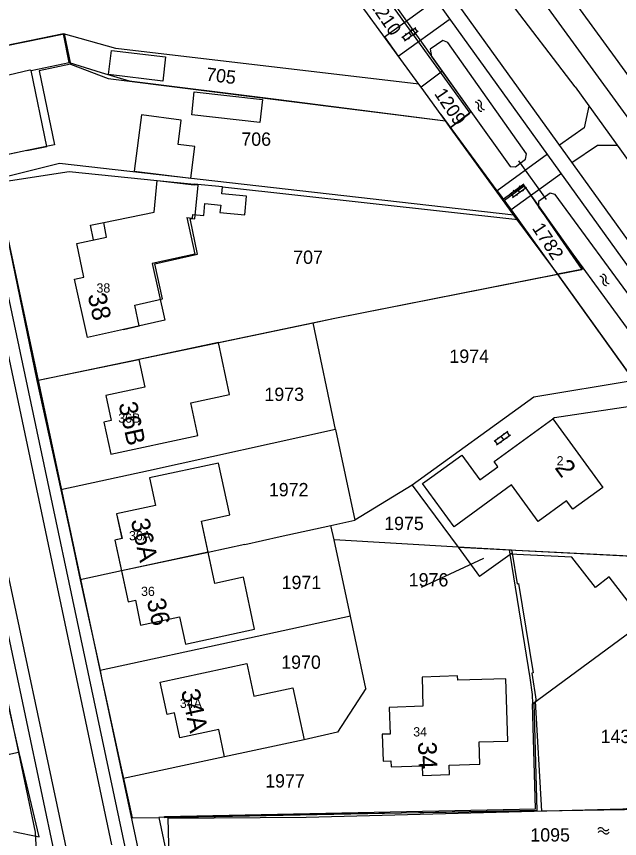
# Model space of a CAD drawing. Extents: x 148816 to 151297, y 399515 to 402500.
# Drawn here: x 150658.2 to 150739.8, y 400624.4 to 400735.4 of the extents above; entities that cross this region are included whole.
import ezdxf

# ---------------------------------------------------------------- set-up
doc = ezdxf.new("R2010")
doc.units = 0
for name, color, linetype in [('B01 Hoofdgebouw  [D] Norm', 7, 'Continuous'), ('B01 Hoofdgebouw  [T] Norm', 7, 'Continuous'), ('B01 hoofgebouw', 7, 'Continuous'), ('B02 Bijgebouw  [D] Norm', 7, 'Continuous'), ('B02 Bijgebouw  [T] Norm', 7, 'Continuous'), ('B07 Tussenmuur  [T] Norm', 7, 'Continuous'), ('G01 perceelsgrens', 7, 'Continuous'), ('Q21 Lichtmast  Gem', 7, 'Continuous'), ('S02 Open verharding  Norm', 7, 'Continuous'), ('S05 Water  Norm', 7, 'Continuous'), ('T01 Muur  [T] Norm', 7, 'Continuous'), ('T04 Haag heg  [D] Gem', 7, 'Continuous'), ('T09 Insteek water  [T] Norm', 7, 'Continuous'), ('V00 Kant verharding algemeen  [T] Norm', 7, 'Continuous'), ('V00 Kant verharding algemeen secundair  [T] Gem', 7, 'Continuous'), ('W10 Duiker  [T] Gem', 7, 'Continuous'), ('Z01 perceelnummer', 7, 'Continuous'), ('Z02 huisnummer', 7, 'Continuous'), ('Z02 Huisnummer  [Tekst] Norm', 7, 'Continuous')]:
    doc.layers.add(name, color=color, linetype=linetype)

msp = doc.modelspace()

# ---------------------------------------------------------------- linework, layer by layer
at = {"layer": 'B01 Hoofdgebouw  [D] Norm'}
for p, q in [((150656.7, 400731.43), (150664.68, 400733.08)), ((150664.68, 400733.08), (150665.53, 400728.95)), ((150665.53, 400728.95), (150661.31, 400728.07)), ((150661.31, 400728.07), (150663.39, 400718.08)), ((150663.39, 400718.08), (150659.62, 400717.29)), ((150686.08, 400712.38), (150682.24, 400712.75)), ((150685.99, 400711.44), (150686.08, 400712.38)), ((150689.33, 400711.12), (150685.99, 400711.44)), ((150689.09, 400708.61), (150689.33, 400711.12)), ((150683.54, 400708.53), (150683.69, 400710.15)), ((150683.69, 400710.15), (150685.84, 400709.94)), ((150685.84, 400709.94), (150685.74, 400708.93)), ((150682.02, 400708.18), (150682.07, 400708.67)), ((150682.07, 400708.67), (150683.54, 400708.53)), ((150685.74, 400708.93), (150689.09, 400708.61)), ((150681.24, 400708.25), (150682.02, 400708.18)), ((150681.24, 400708.25), (150682.35, 400703.31)), ((150682.35, 400703.31), (150676.58, 400702.02)), ((150676.58, 400702.02), (150678.29, 400694.37)), ((150678.29, 400694.37), (150672.72, 400693.13))]:
    msp.add_line(p, q, dxfattribs=at)
at = {"layer": 'B01 Hoofdgebouw  [T] Norm'}
for p, q in [((150659.62, 400717.29), (150654.73, 400716.28)), ((150676.85, 400708.96), (150677.26, 400713.23)), ((150677.26, 400713.23), (150682.24, 400712.75)), ((150670.02, 400707.56), (150676.85, 400708.96)), ((150670.42, 400705.59), (150670.02, 400707.56)), ((150666.41, 400704.76), (150670.42, 400705.59)), ((150667.35, 400700.2), (150666.41, 400704.76)), ((150666.08, 400699.93), (150667.35, 400700.2)), ((150667.84, 400692.04), (150666.08, 400699.93)), ((150672.72, 400693.13), (150667.84, 400692.04)), ((150722.8, 400675.29), (150730.75, 400681.06)), ((150730.75, 400681.06), (150737.48, 400671.79)), ((150714.38, 400673.22), (150718.42, 400676.15)), ((150718.42, 400676.15), (150720.86, 400672.8)), ((150720.86, 400672.8), (150723.31, 400674.58)), ((150723.31, 400674.58), (150722.8, 400675.29)), ((150737.48, 400671.79), (150733.43, 400668.86)), ((150653.9, 400657.51), (150658.52, 400635.99)), ((150658.52, 400635.99), (150649.72, 400634.11))]:
    msp.add_line(p, q, dxfattribs=at)
for points in [[(150687.04, 400684.36), (150685.53, 400691.38), (150674.77, 400689.05), (150675.58, 400685.34), (150670.32, 400684.2), (150671.03, 400680.82), (150670.05, 400680.61), (150670.99, 400676.27), (150682.73, 400678.82), (150681.78, 400683.22)], [(150683.23, 400667.24), (150687.08, 400668.07), (150685.56, 400675.09), (150676.23, 400673.07), (150677.03, 400669.36), (150671.77, 400668.22), (150672.5, 400664.88), (150671.52, 400664.67), (150673.32, 400656.35), (150674.3, 400656.57), (150675.01, 400653.19), (150680.26, 400654.32), (150681.08, 400650.61), (150690.42, 400652.63), (150688.9, 400659.65), (150685.05, 400658.82)], [(150690.34, 400643.59), (150695.6, 400644.73), (150697.11, 400637.71), (150686.34, 400635.4), (150685.57, 400639.1), (150680.31, 400637.98), (150679.58, 400641.33), (150678.59, 400641.12), (150677.66, 400645.47), (150689.39, 400647.99)], [(150720.8, 400637.41), (150724.65, 400637.53), (150724.38, 400645.95), (150717.88, 400645.74), (150717.86, 400646.33), (150713.06, 400646.18), (150713.18, 400642.22), (150708.63, 400642.07), (150708.74, 400638.48), (150707.68, 400638.44), (150707.79, 400634.82), (150708.85, 400634.86), (150708.88, 400634.04), (150713.09, 400634.16), (150713.13, 400632.88), (150716.76, 400632.99), (150716.72, 400634.27), (150720.89, 400634.4)]]:
    msp.add_lwpolyline(points, close=True, dxfattribs=at)
msp.add_lwpolyline([(150733.43, 400668.86), (150732.61, 400669.99), (150728.74, 400667.19), (150725.16, 400672.12), (150717.39, 400666.48), (150713.14, 400672.32), (150714.38, 400673.22)], dxfattribs=at)
at = {"layer": 'B01 hoofgebouw'}
for points in [[(150659.62, 400717.29), (150662.34, 400717.85), (150660.21, 400728.13), (150665.37, 400729.2), (150664.57, 400733.07), (150656.7, 400731.43)], [(150659.62, 400717.29), (150654.73, 400716.28), (150651.8, 400730.41), (150656.7, 400731.43)], [(150672.72, 400693.13), (150667.84, 400692.04), (150666.08, 400699.93), (150667.35, 400700.2), (150666.41, 400704.76), (150670.42, 400705.59), (150670.02, 400707.56), (150676.85, 400708.96), (150677.26, 400713.23), (150682.23, 400712.67)], [(150672.72, 400693.13), (150674.83, 400693.6), (150674.21, 400696.41), (150677.98, 400697.25), (150676.93, 400701.99), (150682.71, 400703.28), (150681.69, 400708.14), (150682.32, 400708.06), (150682.77, 400712.61), (150682.23, 400712.67)], [(150668.66, 400705.23), (150668.25, 400707.2), (150670.02, 400707.56)], [(150687.04, 400684.36), (150685.52, 400691.38), (150674.77, 400689.05), (150675.58, 400685.34), (150670.32, 400684.2), (150671.03, 400680.82), (150670.05, 400680.61), (150670.99, 400676.27), (150682.73, 400678.82), (150681.78, 400683.22), (150687.04, 400684.36)], [(150714.38, 400673.22), (150718.42, 400676.15), (150720.86, 400672.8), (150723.31, 400674.58), (150722.8, 400675.29), (150730.75, 400681.06), (150737.48, 400671.79), (150733.43, 400668.86)], [(150683.23, 400667.24), (150687.08, 400668.07), (150685.56, 400675.09), (150676.23, 400673.07), (150677.03, 400669.36), (150671.77, 400668.22), (150672.49, 400664.88), (150671.52, 400664.67), (150672.42, 400660.51), (150673.32, 400656.35), (150674.3, 400656.57), (150675.01, 400653.19), (150680.26, 400654.32), (150681.08, 400650.61), (150690.42, 400652.63), (150688.9, 400659.65), (150685.05, 400658.82), (150684.14, 400663.03), (150683.23, 400667.24)], [(150733.43, 400668.86), (150732.61, 400669.99), (150728.74, 400667.19), (150725.16, 400672.12), (150717.39, 400666.48), (150713.14, 400672.32), (150714.38, 400673.22)], [(150638.96, 400656.36), (150643.36, 400657.31), (150643.79, 400655.33), (150653.9, 400657.51), (150658.52, 400635.99), (150649.72, 400634.11), (150649.77, 400633.83), (150646.57, 400633.14), (150645.64, 400637.47)], [(150690.34, 400643.59), (150695.6, 400644.73), (150697.11, 400637.71), (150686.34, 400635.4), (150685.57, 400639.1), (150680.31, 400637.98), (150679.58, 400641.33), (150678.59, 400641.12), (150677.66, 400645.47), (150689.39, 400647.99), (150690.34, 400643.59)], [(150720.8, 400637.41), (150724.64, 400637.53), (150724.38, 400645.95), (150717.88, 400645.74), (150717.86, 400646.33), (150713.06, 400646.18), (150713.18, 400642.22), (150708.63, 400642.07), (150708.74, 400638.48), (150707.68, 400638.44), (150707.79, 400634.82), (150708.85, 400634.86), (150708.88, 400634.04), (150713.09, 400634.16), (150713.13, 400632.88), (150716.76, 400632.99), (150716.72, 400634.27), (150720.89, 400634.4), (150720.8, 400637.41)]]:
    msp.add_lwpolyline(points, dxfattribs=at)
at = {"layer": 'B02 Bijgebouw  [D] Norm'}
for points in [[(150671.06, 400730.83), (150678.39, 400729.96), (150678.01, 400726.69), (150670.67, 400727.56)], [(150682.27, 400725.23), (150691.47, 400724.2), (150691.12, 400721.1), (150681.93, 400722.14)], [(150674.16, 400714.52), (150681.78, 400713.56), (150682.32, 400717.84), (150680.08, 400718.12), (150680.5, 400721.41), (150675.12, 400722.1)]]:
    msp.add_lwpolyline(points, close=True, dxfattribs=at)
msp.add_lwpolyline([(150727.99, 400642.55), (150743.03, 400653.64), (150738.38, 400659.7), (150736.49, 400658.26), (150733.32, 400662.39), (150724.94, 400662.77), (150727.62, 400646.05)], dxfattribs=at)
at = {"layer": 'B02 Bijgebouw  [T] Norm'}
for p, q in [((150668.25, 400707.2), (150670.02, 400707.56)), ((150668.66, 400705.23), (150668.25, 400707.2))]:
    msp.add_line(p, q, dxfattribs=at)
msp.add_lwpolyline([(150727.62, 400646.05), (150727.95, 400643.84), (150727.99, 400642.55)], dxfattribs=at)
at = {"layer": 'B07 Tussenmuur  [T] Norm'}
msp.add_line((150684.14, 400663.03), (150672.42, 400660.51), dxfattribs=at)
at = {"layer": 'G01 perceelsgrens'}
for points in [[(150715.83, 400728.01), (150703.15, 400745.81), (150700.32, 400743.86), (150698.73, 400743.67), (150698.82, 400743.12)], [(150712.62, 400726.26), (150700.34, 400743.16), (150698.82, 400743.12)], [(150712.62, 400726.26), (150671.65, 400731.1), (150664.57, 400733.07), (150651.8, 400730.41)], [(150652.62, 400726.46), (150660.05, 400728.21), (150660.21, 400728.13), (150665.37, 400729.2), (150669.69, 400727.83), (150673.48, 400726.73), (150693.33, 400724.24), (150716.23, 400721.29)], [(150715.83, 400728.01), (150712.92, 400725.85)], [(150716.86, 400720.43), (150719.7, 400722.56), (150715.83, 400728.01)], [(150712.92, 400725.85), (150712.62, 400726.26)], [(150716.23, 400721.29), (150712.92, 400725.85)], [(150716.86, 400720.43), (150716.23, 400721.29)], [(150723.95, 400710.7), (150716.86, 400720.43)], [(150725.49, 400708.58), (150664.03, 400715.53), (150655.35, 400713.38)], [(150655.35, 400713.38), (150660.98, 400686.25)], [(150723.95, 400710.7), (150726.76, 400712.65)], [(150726.76, 400712.65), (150731.32, 400706.04)], [(150725.49, 400708.58), (150723.95, 400710.7)], [(150731.43, 400700.59), (150729.16, 400703.62), (150725.49, 400708.58)], [(150731.32, 400706.04), (150734.68, 400701.23)], [(150731.43, 400700.59), (150734.68, 400701.23)], [(150698.32, 400694.03), (150701.26, 400694.65), (150731.43, 400700.59)], [(150741.76, 400686.25), (150731.43, 400700.59)], [(150660.98, 400686.25), (150668.55, 400687.79), (150698.32, 400694.03)], [(150701.38, 400679.6), (150698.32, 400694.03)], [(150660.98, 400686.25), (150664.22, 400671.46)], [(150741.76, 400686.25), (150728.19, 400683.99), (150711.74, 400672.11)], [(150701.38, 400679.6), (150676.06, 400674.05)], [(150701.38, 400679.6), (150703.96, 400667.36)], [(150676.06, 400674.05), (150664.22, 400671.46)], [(150711.74, 400672.11), (150703.96, 400667.36)], [(150711.74, 400672.11), (150717.93, 400663.71)], [(150664.22, 400671.46), (150664.3, 400671.08), (150665.47, 400665.7)], [(150693.9, 400665.14), (150700.74, 400666.64)], [(150700.74, 400666.64), (150703.96, 400667.36)], [(150701.16, 400664.7), (150700.74, 400666.64)], [(150665.47, 400665.7), (150666.86, 400659.31)], [(150689.12, 400664.09), (150693.9, 400665.14)], [(150717.93, 400663.71), (150701.16, 400664.7)], [(150703.37, 400654.41), (150701.16, 400664.7)], [(150689.12, 400664.09), (150684.14, 400663.02), (150672.42, 400660.51)], [(150725.17, 400663.32), (150717.93, 400663.71)], [(150717.93, 400663.71), (150720.84, 400659.75)], [(150725.17, 400663.32), (150725.23, 400662.93)], [(150725.73, 400663.29), (150725.17, 400663.32)], [(150759.71, 400661.57), (150735.81, 400662.79), (150725.73, 400663.29)], [(150725.23, 400662.93), (150720.84, 400659.75)], [(150725.23, 400662.93), (150725.91, 400658.77), (150726.08, 400658.8), (150728.1, 400646.73), (150727.89, 400646.68), (150728.51, 400642.93)], [(150672.42, 400660.51), (150666.86, 400659.31)], [(150666.86, 400659.31), (150669.53, 400647.05)], [(150703.37, 400654.41), (150688.69, 400651.21)], [(150705.46, 400644.64), (150703.37, 400654.41)], [(150688.69, 400651.21), (150669.53, 400647.05)], [(150669.53, 400647.05), (150669.74, 400646.07)], [(150669.74, 400646.07), (150670.23, 400643.82)], [(150705.46, 400644.64), (150701.64, 400638.72), (150697.11, 400637.71), (150686.34, 400635.4)], [(150670.23, 400643.82), (150672.3, 400634.29), (150672.7, 400632.47)], [(150728.51, 400642.93), (150728.36, 400642.91), (150729.23, 400628.07)], [(150657.83, 400625.32), (150661.3, 400624.57), (150658.61, 400635.99), (150657.28, 400641.76)], [(150686.34, 400635.4), (150672.7, 400632.47)], [(150672.7, 400632.47), (150673.85, 400627.17), (150677.47, 400627.19)], [(150780.75, 400632.35), (150740.43, 400628.25), (150729.23, 400628.07)], [(150729.23, 400628.07), (150725.48, 400628.01), (150691.98, 400627.5), (150677.47, 400627.19)], [(150677.47, 400627.19), (150679.84, 400616.17)]]:
    msp.add_lwpolyline(points, dxfattribs=at)
at = {"layer": 'Q21 Lichtmast  Gem'}
msp.add_lwpolyline([(150470.02, 401545.9), (150556.48, 401148.68), (150587.33, 401006.96), (150639.15, 400861.23), (150792, 400651.61), (150911.82, 400487.27), (150967.93, 400385.83), (150992.88, 400314.71), (150864.37, 400354.64), (150785.76, 400358.38), (150705.9, 400348.4), (150564.28, 400314.71), (150489.42, 400271.04), (150319.72, 400151.26), (150222.4, 400100.1), (150103.26, 400037.48), (150071.61, 400097.7), (150036.48, 400058.92), (149995.31, 400040.21), (149954.13, 400021.49), (149930.42, 400026.48), (149891.12, 400015.25), (149831.23, 399977.82), (149652.8, 400166.23)], dxfattribs=at)
at = {"layer": 'S02 Open verharding  Norm'}
for p, q in [((150710.34, 400732.58), (150712.2, 400733.94)), ((150710.69, 400732.1), (150712.55, 400733.45)), ((150710.78, 400733.09), (150710.87, 400732.96)), ((150711.27, 400733.26), (150711.62, 400732.77)), ((150711.58, 400733.68), (150711.67, 400733.55)), ((150712.43, 400733.36), (150712.08, 400733.85)), ((150710.82, 400732.18), (150710.46, 400732.67)), ((150711.22, 400732.48), (150711.31, 400732.36)), ((150712.03, 400733.07), (150712.12, 400732.95)), ((150724.96, 400711.46), (150726.81, 400712.81)), ((150725.31, 400710.97), (150727.17, 400712.33)), ((150725.88, 400712.14), (150726.24, 400711.65)), ((150726.2, 400712.55), (150726.29, 400712.43)), ((150727.05, 400712.24), (150726.69, 400712.73)), ((150725.43, 400711.06), (150725.08, 400711.55)), ((150725.39, 400711.96), (150725.48, 400711.84)), ((150725.83, 400711.36), (150725.92, 400711.24)), ((150726.64, 400711.95), (150726.73, 400711.83)), ((150722.79, 400678.05), (150724.67, 400679.38)), ((150723.14, 400677.56), (150725.02, 400678.89)), ((150723.73, 400678.71), (150724.08, 400678.22)), ((150724.05, 400679.12), (150724.14, 400679)), ((150724.9, 400678.8), (150724.55, 400679.29)), ((150723.26, 400677.65), (150722.91, 400678.14)), ((150723.24, 400678.55), (150723.32, 400678.42)), ((150723.67, 400677.93), (150723.76, 400677.81)), ((150724.49, 400678.51), (150724.57, 400678.39))]:
    msp.add_line(p, q, dxfattribs=at)
at = {"layer": 'S05 Water  Norm'}
for centre, start, end in [((150720.31, 400723.39), 334.1159, 97.9709), ((150720.67, 400723.65), 334.1159, 97.9709), ((150721.07, 400723.02), 154.1158, 277.9709), ((150721.43, 400723.28), 154.1158, 277.9709), ((150737.17, 400699.87), 334.7336, 98.5887), ((150737.53, 400700.14), 334.7336, 98.5887), ((150738.3, 400699.77), 154.7336, 278.5886), ((150737.94, 400699.51), 154.7336, 278.5886), ((150737.2, 400625.4), 32.5436, 156.3986), ((150737.24, 400624.95), 32.5436, 156.3986), ((150737.92, 400625.86), 212.5436, 336.3986), ((150737.95, 400625.41), 212.5436, 336.3986)]:
    msp.add_arc(centre, 0.425, start, end, dxfattribs=at)
at = {"layer": 'T01 Muur  [T] Norm'}
msp.add_lwpolyline([(150728.18, 400642.69), (150728.59, 400628.17), (150678.27, 400627.16), (150678.26, 400627.36), (150728.39, 400628.36), (150727.99, 400642.55)], dxfattribs=at)
at = {"layer": 'T04 Haag heg  [D] Gem'}
for p, q in [((150702.72, 400745.53), (150719.54, 400722.36)), ((150665.53, 400728.95), (150670.62, 400727.02)), ((150670.62, 400727.02), (150716.23, 400721.29)), ((150716.92, 400720.43), (150719.54, 400722.36)), ((150655.49, 400712.96), (150665.36, 400714.47)), ((150665.36, 400714.47), (150677.26, 400713.23)), ((150686.08, 400712.38), (150726.02, 400707.98)), ((150724.19, 400710.59), (150726.86, 400712.51)), ((150726.86, 400712.51), (150734.87, 400701.26)), ((150734.87, 400701.26), (150731.37, 400700.59)), ((150724.84, 400663.34), (150759.71, 400661.57))]:
    msp.add_line(p, q, dxfattribs=at)
for points in [[(150723.21, 400711.87), (150715.66, 400722.15)], [(150725.13, 400709.29), (150741.81, 400686.03)], [(150685.53, 400691.38), (150701.26, 400694.65), (150731.31, 400700.58)], [(150661.14, 400686.28), (150674.77, 400689.05)], [(150741.76, 400686.25), (150728.19, 400683.99), (150711.74, 400672.11), (150717.93, 400663.71), (150724.84, 400663.34), (150724.94, 400662.77)]]:
    msp.add_lwpolyline(points, dxfattribs=at)
at = {"layer": 'T09 Insteek water  [T] Norm'}
for p, q in [((150715.89, 400732.15), (150714.14, 400730.98)), ((150716.55, 400731.9), (150715.89, 400732.15)), ((150714.14, 400730.98), (150714.35, 400729.99)), ((150727.16, 400716.86), (150716.55, 400731.9)), ((150714.35, 400729.99), (150724.98, 400715.15)), ((150727.03, 400716.15), (150727.16, 400716.86)), ((150725.69, 400715.1), (150727.03, 400716.15)), ((150724.98, 400715.15), (150725.69, 400715.1)), ((150730.4, 400711.52), (150728.8, 400710.4)), ((150731.04, 400711.37), (150730.4, 400711.52)), ((150746.64, 400690.13), (150731.04, 400711.37)), ((150728.8, 400710.4), (150728.81, 400709.66)), ((150728.81, 400709.66), (150744.29, 400688.44)), ((150678.74, 400627.12), (150697.41, 400627.23)), ((150678.95, 400618.93), (150678.74, 400627.12))]:
    msp.add_line(p, q, dxfattribs=at)
msp.add_lwpolyline([(150697.41, 400627.23), (150740.22, 400628.36), (150771.36, 400631.22)], dxfattribs=at)
at = {"layer": 'V00 Kant verharding algemeen  [T] Norm'}
for p, q in [((150636.18, 400750), (150665.1, 400614)), ((150637.89, 400750), (150665.08, 400622.32)), ((150644.34, 400750), (150671.09, 400623.49)), ((150645.96, 400750), (150674.19, 400617.11)), ((150799.11, 400620.86), (150706.1, 400750)), ((150800.9, 400621.87), (150708.61, 400750)), ((150733.77, 400725.89), (150715.38, 400750)), ((150724.43, 400750), (150739.18, 400729.84)), ((150707.99, 400732.68), (150714.85, 400737.63)), ((150709.85, 400730.05), (150716.73, 400735.01)), ((150730.02, 400716.79), (150723.21, 400711.87)), ((150654.73, 400716.28), (150676.27, 400615.44)), ((150731.9, 400714.18), (150725.13, 400709.29)), ((150658.52, 400635.99), (150660.75, 400625.23)), ((150660.75, 400625.23), (150661.7, 400606.14))]:
    msp.add_line(p, q, dxfattribs=at)
for points in [[(150739.18, 400729.84), (150745.43, 400721.16), (150783.1, 400668.72)], [(150733.77, 400725.89), (150740.03, 400717.21), (150777.69, 400664.77)], [(150735.62, 400723.31), (150734.98, 400720.38), (150731.65, 400718.01)], [(150733.31, 400715.7), (150736.78, 400718.03), (150739.45, 400718.02)], [(150743.9, 400683.14), (150730.96, 400681.19), (150730.75, 400681.06)]]:
    msp.add_lwpolyline(points, dxfattribs=at)
at = {"layer": 'V00 Kant verharding algemeen secundair  [T] Gem'}
for p, q in [((150707.99, 400732.68), (150709.85, 400730.05)), ((150723.21, 400711.87), (150725.13, 400709.29))]:
    msp.add_line(p, q, dxfattribs=at)
at = {"layer": 'W10 Duiker  [T] Gem'}
msp.add_line((150726.12, 400715.92), (150729.84, 400710.7), dxfattribs=at)
at = {"layer": 'Z01 perceelnummer'}
msp.add_lwpolyline([(150712.98, 400658.31), (150721.4, 400662.24)], dxfattribs=at)

# ---------------------------------------------------------------- texts
for s, rotation, p in [('1210', 304.2783, (150705.87, 400737.07)), ('705', 352.9677, (150683.79, 400726.75)), ('1209', 303.9125, (150714.64, 400724.98)), ('1782', 303.2764, (150727.87, 400706.81))]:
    msp.add_text(s, height=1.8, rotation=rotation, dxfattribs=at).set_placement(p)
for s, p in [('706', (150688.63, 400717.94)), ('707', (150695.64, 400701.99)), ('1974', (150716.76, 400688.62)), ('1973', (150691.75, 400683.47)), ('1972', (150692.35, 400670.59)), ('1975', (150707.94, 400666.03)), ('1971', (150694.08, 400658.06)), ('1976', (150711.26, 400658.41)), ('1970', (150694.02, 400647.29)), ('1437', (150737.2, 400637.26)), ('1977', (150691.85, 400631.25)), ('1095', (150727.7, 400623.95))]:
    msp.add_text(s, height=1.8, dxfattribs=at).set_placement(p)
at = {"layer": 'Z02 huisnummer'}
for s, rotation, p in [('38', 282.591, (150667.84, 400697.78)), ('36B', 282.2429, (150672.01, 400683.09)), ('2', 306.0105, (150730.92, 400674.44)), ('36A', 282.2429, (150673.67, 400667.35)), ('36', 282.2429, (150675.83, 400656.55)), ('34A', 282.1748, (150680.46, 400644.31)), ('34', 271.7184, (150712.52, 400637.42))]:
    msp.add_text(s, height=2.5, rotation=rotation, dxfattribs=at).set_placement(p)
at = {"layer": 'Z02 Huisnummer  [Tekst] Norm'}
for s, p in [('38', (150669.05, 400698.11)), ('36B', (150671.99, 400680.53)), ('2', (150731.25, 400674.76)), ('36A', (150673.44, 400664.65)), ('36', (150675.07, 400657.13)), ('34A', (150680.32, 400642.01)), ('34', (150711.87, 400638.15))]:
    msp.add_text(s, height=1.25, dxfattribs=at).set_placement(p)

doc.saveas('drawing.dxf')
